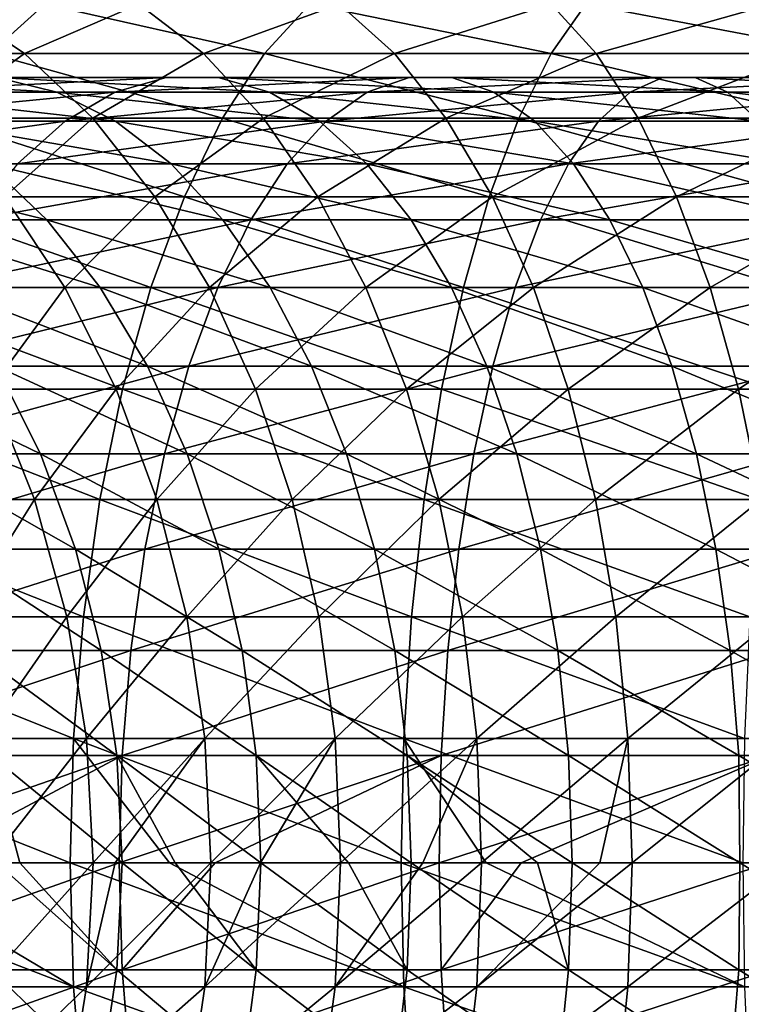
# Model space of a CAD drawing. Header units: metres. Extents: x -62 to 300, y -109 to 109.
# Tile 382 of 656: x 15 to 24, y -2 to 10. Entities that reach past the tile are written whole.
import ezdxf

# ---------------------------------------------------------------- set-up
doc = ezdxf.new("R2010")
doc.units = ezdxf.units.M
doc.layers.add('solid_500635', color=7, linetype='CONTINUOUS')

msp = doc.modelspace()

# ---------------------------------------------------------------- linework, layer by layer
at = {"layer": 'solid_500635'}
for points in [[(15.497574, 10.36487, -90.129921), (14.833073, 9.766737, -91.336021), (12.468188, 10.36487, -88.263878)], [(15.251258, 9.766737, -79.411728), (14.366642, 10.36487, -80.467041), (13.261376, 9.766737, -77.572235)], [(16.631765, 10.36487, -82.185844), (14.366642, 10.36487, -80.467041), (15.251258, 9.766737, -79.411728)], [(18.148954, 9.766737, -92.958511), (14.833073, 9.766737, -91.336021), (15.497574, 10.36487, -90.129921)], [(17.409985, 9.766737, -81.049789), (16.631765, 10.36487, -82.185844), (15.251258, 9.766737, -79.411728)], [(18.693487, 10.36487, -91.69371), (18.148954, 9.766737, -92.958511), (15.497574, 10.36487, -90.129921)], [(19.052746, 10.36487, -83.677116), (16.631765, 10.36487, -82.185844), (17.409985, 9.766737, -81.049789)], [(19.717247, 9.766737, -82.471024), (19.052746, 10.36487, -83.677116), (17.409985, 9.766737, -81.049789)], [(21.606422, 9.766737, -94.252136), (18.148954, 9.766737, -92.958511), (18.693487, 10.36487, -91.69371)], [(22.025864, 10.36487, -92.940529), (21.606422, 9.766737, -94.252136), (18.693487, 10.36487, -91.69371)], [(21.60681, 10.36487, -84.926842), (19.052746, 10.36487, -83.677116), (19.717247, 9.766737, -82.471024)], [(22.15134, 9.766737, -83.662041), (21.60681, 10.36487, -84.926842), (19.717247, 9.766737, -82.471024)], [(25.172951, 9.766737, -95.204727), (21.606422, 9.766737, -94.252136), (22.025864, 10.36487, -92.940529)], [(24.269928, 10.36487, -85.923264), (21.60681, 10.36487, -84.926842), (22.15134, 9.766737, -83.662041)], [(25.463354, 10.36487, -93.858658), (25.172951, 9.766737, -95.204727), (22.025864, 10.36487, -92.940529)], [(24.689369, 9.766737, -84.611656), (24.269928, 10.36487, -85.923264), (22.15134, 9.766737, -83.662041)], [(15.251258, 9.766737, -79.411728), (13.261376, 9.766737, -77.572235), (14.176792, 8.986669, -76.673622)], [(16.075314, 8.986669, -78.428658), (15.251258, 9.766737, -79.411728), (14.176792, 8.986669, -76.673622)], [(17.641701, 8.986669, -94.136719), (14.214064, 8.986669, -92.459549), (14.833073, 9.766737, -91.336021)], [(18.148954, 9.766737, -92.958511), (17.641701, 8.986669, -94.136719), (14.833073, 9.766737, -91.336021)], [(17.409985, 9.766737, -81.049789), (15.251258, 9.766737, -79.411728), (16.075314, 8.986669, -78.428658)], [(18.134926, 8.986669, -79.991516), (17.409985, 9.766737, -81.049789), (16.075314, 8.986669, -78.428658)], [(19.717247, 9.766737, -82.471024), (17.409985, 9.766737, -81.049789), (18.134926, 8.986669, -79.991516)], [(21.215696, 8.986669, -95.473946), (17.641701, 8.986669, -94.136719), (18.148954, 9.766737, -92.958511)], [(20.336256, 8.986669, -81.347488), (19.717247, 9.766737, -82.471024), (18.134926, 8.986669, -79.991516)], [(21.606422, 9.766737, -94.252136), (21.215696, 8.986669, -95.473946), (18.148954, 9.766737, -92.958511)], [(22.15134, 9.766737, -83.662041), (19.717247, 9.766737, -82.471024), (20.336256, 8.986669, -81.347488)], [(22.658594, 8.986669, -82.483826), (22.15134, 9.766737, -83.662041), (20.336256, 8.986669, -81.347488)], [(24.902428, 8.986669, -96.458641), (21.215696, 8.986669, -95.473946), (21.606422, 9.766737, -94.252136)], [(25.172951, 9.766737, -95.204727), (24.902428, 8.986669, -96.458641), (21.606422, 9.766737, -94.252136)], [(24.689369, 9.766737, -84.611656), (22.15134, 9.766737, -83.662041), (22.658594, 8.986669, -82.483826)], [(25.080095, 8.986669, -83.389847), (24.689369, 9.766737, -84.611656), (22.658594, 8.986669, -82.483826)], [(15.642295, 9.301299, -83.63028), (13.241894, 9.301299, -81.80883), (12.416707, 9.477854, -82.793251)], [(14.916358, 9.477854, -84.69001), (15.642295, 9.301299, -83.63028), (12.416707, 9.477854, -82.793251)], [(16.962317, 9.477854, -87.471344), (14.183596, 9.477854, -85.759705), (13.457658, 9.301299, -86.819435)], [(16.342457, 9.301299, -88.59642), (16.962317, 9.477854, -87.471344), (13.457658, 9.301299, -86.819435)], [(17.588003, 9.477854, -86.335693), (14.916358, 9.477854, -84.69001), (14.183596, 9.477854, -85.759705)], [(16.962317, 9.477854, -87.471344), (17.588003, 9.477854, -86.335693), (14.183596, 9.477854, -85.759705)], [(18.207863, 9.301299, -85.210625), (15.642295, 9.301299, -83.63028), (14.916358, 9.477854, -84.69001)], [(17.588003, 9.477854, -86.335693), (18.207863, 9.301299, -85.210625), (14.916358, 9.477854, -84.69001)], [(19.893785, 9.477854, -88.905739), (16.962317, 9.477854, -87.471344), (16.342457, 9.301299, -88.59642)], [(19.385836, 9.301299, -90.085571), (19.893785, 9.477854, -88.905739), (16.342457, 9.301299, -88.59642)], [(20.406511, 9.477854, -87.714813), (17.588003, 9.477854, -86.335693), (16.962317, 9.477854, -87.471344)], [(19.893785, 9.477854, -88.905739), (20.406511, 9.477854, -87.714813), (16.962317, 9.477854, -87.471344)], [(20.914461, 9.301299, -86.534981), (18.207863, 9.301299, -85.210625), (17.588003, 9.477854, -86.335693)], [(20.406511, 9.477854, -87.714813), (20.914461, 9.301299, -86.534981), (17.588003, 9.477854, -86.335693)], [(22.950426, 9.477854, -90.049393), (19.893785, 9.477854, -88.905739), (19.385836, 9.301299, -90.085571)], [(22.559164, 9.301299, -91.272881), (22.950426, 9.477854, -90.049393), (19.385836, 9.301299, -90.085571)], [(23.345366, 9.477854, -88.8144), (20.406511, 9.477854, -87.714813), (19.893785, 9.477854, -88.905739)], [(22.950426, 9.477854, -90.049393), (23.345366, 9.477854, -88.8144), (19.893785, 9.477854, -88.905739)], [(23.736629, 9.301299, -87.590904), (20.914461, 9.301299, -86.534981), (20.406511, 9.477854, -87.714813)], [(23.345366, 9.477854, -88.8144), (23.736629, 9.301299, -87.590904), (20.406511, 9.477854, -87.714813)], [(26.103481, 9.477854, -90.891548), (22.950426, 9.477854, -90.049393), (22.559164, 9.301299, -91.272881)], [(25.832588, 9.301299, -92.147186), (26.103481, 9.477854, -90.891548), (22.559164, 9.301299, -91.272881)], [(26.376923, 9.477854, -89.6241), (23.345366, 9.477854, -88.8144), (22.950426, 9.477854, -90.049393)], [(26.103481, 9.477854, -90.891548), (26.376923, 9.477854, -89.6241), (22.950426, 9.477854, -90.049393)], [(26.647818, 9.301299, -88.368462), (23.736629, 9.301299, -87.590904), (23.345366, 9.477854, -88.8144)], [(26.376923, 9.477854, -89.6241), (26.647818, 9.301299, -88.368462), (23.345366, 9.477854, -88.8144)], [(16.342457, 9.301299, -88.59642), (13.457658, 9.301299, -86.819435), (12.752069, 8.951479, -87.849464)], [(15.739972, 8.951479, -89.689957), (16.342457, 9.301299, -88.59642), (12.752069, 8.951479, -87.849464)], [(16.347885, 8.951479, -82.600258), (14.04395, 8.951479, -80.852005), (13.241894, 9.301299, -81.80883)], [(15.642295, 9.301299, -83.63028), (16.347885, 8.951479, -82.600258), (13.241894, 9.301299, -81.80883)], [(18.810347, 8.951479, -84.117081), (16.347885, 8.951479, -82.600258), (15.642295, 9.301299, -83.63028)], [(18.207863, 9.301299, -85.210625), (18.810347, 8.951479, -84.117081), (15.642295, 9.301299, -83.63028)], [(19.385836, 9.301299, -90.085571), (16.342457, 9.301299, -88.59642), (15.739972, 8.951479, -89.689957)], [(18.892122, 8.951479, -91.23233), (19.385836, 9.301299, -90.085571), (15.739972, 8.951479, -89.689957)], [(21.408173, 8.951479, -85.388222), (18.810347, 8.951479, -84.117081), (18.207863, 9.301299, -85.210625)], [(20.914461, 9.301299, -86.534981), (21.408173, 8.951479, -85.388222), (18.207863, 9.301299, -85.210625)], [(22.559164, 9.301299, -91.272881), (19.385836, 9.301299, -90.085571), (18.892122, 8.951479, -91.23233)], [(22.178867, 8.951479, -92.462082), (22.559164, 9.301299, -91.272881), (18.892122, 8.951479, -91.23233)], [(24.116924, 8.951479, -86.401711), (21.408173, 8.951479, -85.388222), (20.914461, 9.301299, -86.534981)], [(23.736629, 9.301299, -87.590904), (24.116924, 8.951479, -86.401711), (20.914461, 9.301299, -86.534981)], [(25.832588, 9.301299, -92.147186), (22.559164, 9.301299, -91.272881), (22.178867, 8.951479, -92.462082)], [(25.569288, 8.951479, -93.36763), (25.832588, 9.301299, -92.147186), (22.178867, 8.951479, -92.462082)], [(26.911118, 8.951479, -87.148018), (24.116924, 8.951479, -86.401711), (23.736629, 9.301299, -87.590904)], [(26.647818, 9.301299, -88.368462), (26.911118, 8.951479, -87.148018), (23.736629, 9.301299, -87.590904)], [(15.739972, 8.951479, -89.689957), (12.752069, 8.951479, -87.849464), (12.07997, 8.43491, -88.830605)], [(15.166085, 8.43491, -90.73159), (15.739972, 8.951479, -89.689957), (12.07997, 8.43491, -88.830605)], [(17.181175, 8.039196, -95.206398), (13.652077, 8.039196, -93.479584), (14.214064, 8.986669, -92.459549)], [(17.019983, 8.43491, -81.619118), (14.807937, 8.43491, -79.940598), (14.04395, 8.951479, -80.852005)], [(16.347885, 8.951479, -82.600258), (17.019983, 8.43491, -81.619118), (14.04395, 8.951479, -80.852005)], [(16.075314, 8.986669, -78.428658), (14.176792, 8.986669, -76.673622), (15.007881, 8.039196, -75.857788)], [(17.641701, 8.986669, -94.136719), (17.181175, 8.039196, -95.206398), (14.214064, 8.986669, -92.459549)], [(16.823458, 8.039196, -77.536148), (16.075314, 8.986669, -78.428658), (15.007881, 8.039196, -75.857788)], [(18.892122, 8.951479, -91.23233), (15.739972, 8.951479, -89.689957), (15.166085, 8.43491, -90.73159)], [(18.421844, 8.43491, -92.324661), (18.892122, 8.951479, -91.23233), (15.166085, 8.43491, -90.73159)], [(18.134926, 8.986669, -79.991516), (16.075314, 8.986669, -78.428658), (16.823458, 8.039196, -77.536148)], [(19.384235, 8.43491, -83.075455), (17.019983, 8.43491, -81.619118), (16.347885, 8.951479, -82.600258)], [(18.810347, 8.951479, -84.117081), (19.384235, 8.43491, -83.075455), (16.347885, 8.951479, -82.600258)], [(18.793087, 8.039196, -79.030724), (18.134926, 8.986669, -79.991516), (16.823458, 8.039196, -77.536148)], [(20.860964, 8.039196, -96.583206), (17.181175, 8.039196, -95.206398), (17.641701, 8.986669, -94.136719)], [(21.215696, 8.986669, -95.473946), (20.860964, 8.039196, -96.583206), (17.641701, 8.986669, -94.136719)], [(20.336256, 8.986669, -81.347488), (18.134926, 8.986669, -79.991516), (18.793087, 8.039196, -79.030724)], [(22.178867, 8.951479, -92.462082), (18.892122, 8.951479, -91.23233), (18.421844, 8.43491, -92.324661)], [(21.816624, 8.43491, -93.594826), (22.178867, 8.951479, -92.462082), (18.421844, 8.43491, -92.324661)], [(20.898243, 8.039196, -80.327454), (20.336256, 8.986669, -81.347488), (18.793087, 8.039196, -79.030724)], [(21.87845, 8.43491, -84.295891), (19.384235, 8.43491, -83.075455), (18.810347, 8.951479, -84.117081)], [(21.408173, 8.951479, -85.388222), (21.87845, 8.43491, -84.295891), (18.810347, 8.951479, -84.117081)], [(22.658594, 8.986669, -82.483826), (20.336256, 8.986669, -81.347488), (20.898243, 8.039196, -80.327454)], [(24.656826, 8.039196, -97.597054), (20.860964, 8.039196, -96.583206), (21.215696, 8.986669, -95.473946)], [(23.119122, 8.039196, -81.414154), (22.658594, 8.986669, -82.483826), (20.898243, 8.039196, -80.327454)], [(24.902428, 8.986669, -96.458641), (24.656826, 8.039196, -97.597054), (21.215696, 8.986669, -95.473946)], [(24.479168, 8.43491, -85.268959), (21.87845, 8.43491, -84.295891), (21.408173, 8.951479, -85.388222)], [(24.116924, 8.951479, -86.401711), (24.479168, 8.43491, -85.268959), (21.408173, 8.951479, -85.388222)], [(25.569288, 8.951479, -93.36763), (22.178867, 8.951479, -92.462082), (21.816624, 8.43491, -93.594826)], [(25.318485, 8.43491, -94.530151), (25.569288, 8.951479, -93.36763), (21.816624, 8.43491, -93.594826)], [(25.080095, 8.986669, -83.389847), (22.658594, 8.986669, -82.483826), (23.119122, 8.039196, -81.414154)], [(25.434828, 8.039196, -82.280579), (25.080095, 8.986669, -83.389847), (23.119122, 8.039196, -81.414154)], [(15.519621, 7.761214, -79.091576), (13.559492, 7.761214, -77.279594), (12.768906, 8.43491, -78.055672)], [(14.807937, 8.43491, -79.940598), (15.519621, 7.761214, -79.091576), (12.768906, 8.43491, -78.055672)], [(18.421844, 8.43491, -92.324661), (15.166085, 8.43491, -90.73159), (14.631486, 7.761214, -91.701912)], [(17.983763, 7.761214, -93.342209), (18.421844, 8.43491, -92.324661), (14.631486, 7.761214, -91.701912)], [(17.646069, 7.761214, -80.705154), (15.519621, 7.761214, -79.091576), (14.807937, 8.43491, -79.940598)], [(17.019983, 8.43491, -81.619118), (17.646069, 7.761214, -80.705154), (14.807937, 8.43491, -79.940598)], [(19.918833, 7.761214, -82.105133), (17.646069, 7.761214, -80.705154), (17.019983, 8.43491, -81.619118)], [(19.384235, 8.43491, -83.075455), (19.918833, 7.761214, -82.105133), (17.019983, 8.43491, -81.619118)], [(21.816624, 8.43491, -93.594826), (18.421844, 8.43491, -92.324661), (17.983763, 7.761214, -93.342209)], [(21.479179, 7.761214, -94.650032), (21.816624, 8.43491, -93.594826), (17.983763, 7.761214, -93.342209)], [(22.316534, 7.761214, -83.278343), (19.918833, 7.761214, -82.105133), (19.384235, 8.43491, -83.075455)], [(21.87845, 8.43491, -84.295891), (22.316534, 7.761214, -83.278343), (19.384235, 8.43491, -83.075455)], [(25.318485, 8.43491, -94.530151), (21.816624, 8.43491, -93.594826), (21.479179, 7.761214, -94.650032)], [(25.084852, 7.761214, -95.613075), (25.318485, 8.43491, -94.530151), (21.479179, 7.761214, -94.650032)], [(24.816614, 7.761214, -84.21376), (22.316534, 7.761214, -83.278343), (21.87845, 8.43491, -84.295891)], [(24.479168, 8.43491, -85.268959), (24.816614, 7.761214, -84.21376), (21.87845, 8.43491, -84.295891)], [(16.775955, 6.941967, -96.147614), (13.15758, 6.941967, -94.377113), (13.652077, 8.039196, -93.479584)], [(17.181175, 8.039196, -95.206398), (16.775955, 6.941967, -96.147614), (13.652077, 8.039196, -93.479584)], [(15.739161, 6.941967, -75.139931), (15.007881, 8.039196, -75.857788), (14.160825, 6.941967, -73.367798)], [(16.823458, 8.039196, -77.536148), (15.007881, 8.039196, -75.857788), (15.739161, 6.941967, -75.139931)], [(17.481754, 6.941967, -76.750816), (16.823458, 8.039196, -77.536148), (15.739161, 6.941967, -75.139931)], [(20.548832, 6.941967, -97.559258), (16.775955, 6.941967, -96.147614), (17.181175, 8.039196, -95.206398)], [(18.793087, 8.039196, -79.030724), (16.823458, 8.039196, -77.536148), (17.481754, 6.941967, -76.750816)], [(20.860964, 8.039196, -96.583206), (20.548832, 6.941967, -97.559258), (17.181175, 8.039196, -95.206398)], [(19.372208, 6.941967, -78.185318), (18.793087, 8.039196, -79.030724), (17.481754, 6.941967, -76.750816)], [(20.898243, 8.039196, -80.327454), (18.793087, 8.039196, -79.030724), (19.372208, 6.941967, -78.185318)], [(21.392738, 6.941967, -79.429924), (20.898243, 8.039196, -80.327454), (19.372208, 6.941967, -78.185318)], [(24.440718, 6.941967, -98.598747), (20.548832, 6.941967, -97.559258), (20.860964, 8.039196, -96.583206)], [(24.656826, 8.039196, -97.597054), (24.440718, 6.941967, -98.598747), (20.860964, 8.039196, -96.583206)], [(23.119122, 8.039196, -81.414154), (20.898243, 8.039196, -80.327454), (21.392738, 6.941967, -79.429924)], [(23.52434, 6.941967, -80.472939), (23.119122, 8.039196, -81.414154), (21.392738, 6.941967, -79.429924)], [(25.434828, 8.039196, -82.280579), (23.119122, 8.039196, -81.414154), (23.52434, 6.941967, -80.472939)], [(25.74696, 6.941967, -81.304535), (25.434828, 8.039196, -82.280579), (23.52434, 6.941967, -80.472939)], [(16.165745, 6.942942, -78.320778), (14.27725, 6.942942, -76.575005), (13.559492, 7.761214, -77.279594)], [(15.519621, 7.761214, -79.091576), (16.165745, 6.942942, -78.320778), (13.559492, 7.761214, -77.279594)], [(17.983763, 7.761214, -93.342209), (14.631486, 7.761214, -91.701912), (14.146133, 6.942942, -92.582848)], [(17.586035, 6.942942, -94.266022), (17.983763, 7.761214, -93.342209), (14.146133, 6.942942, -92.582848)], [(18.214481, 6.942942, -79.875374), (16.165745, 6.942942, -78.320778), (15.519621, 7.761214, -79.091576)], [(17.646069, 7.761214, -80.705154), (18.214481, 6.942942, -79.875374), (15.519621, 7.761214, -79.091576)], [(21.479179, 7.761214, -94.650032), (17.983763, 7.761214, -93.342209), (17.586035, 6.942942, -94.266022)], [(21.172819, 6.942942, -95.608032), (21.479179, 7.761214, -94.650032), (17.586035, 6.942942, -94.266022)], [(20.404186, 6.942942, -81.22419), (18.214481, 6.942942, -79.875374), (17.646069, 7.761214, -80.705154)], [(19.918833, 7.761214, -82.105133), (20.404186, 6.942942, -81.22419), (17.646069, 7.761214, -80.705154)], [(22.71426, 6.942942, -82.35453), (20.404186, 6.942942, -81.22419), (19.918833, 7.761214, -82.105133)], [(22.316534, 7.761214, -83.278343), (22.71426, 6.942942, -82.35453), (19.918833, 7.761214, -82.105133)], [(25.084852, 7.761214, -95.613075), (21.479179, 7.761214, -94.650032), (21.172819, 6.942942, -95.608032)], [(24.87274, 6.942942, -96.596252), (25.084852, 7.761214, -95.613075), (21.172819, 6.942942, -95.608032)], [(25.122974, 6.942942, -83.25576), (22.71426, 6.942942, -82.35453), (22.316534, 7.761214, -83.278343)], [(24.816614, 7.761214, -84.21376), (25.122974, 6.942942, -83.25576), (22.316534, 7.761214, -83.278343)], [(16.433592, 5.715424, -96.942841), (12.739787, 5.715424, -95.135429), (13.15758, 6.941967, -94.377113)], [(16.775955, 6.941967, -96.147614), (16.433592, 5.715424, -96.942841), (13.15758, 6.941967, -94.377113)], [(17.586035, 6.942942, -94.266022), (14.146133, 6.942942, -92.582848), (13.719069, 5.995336, -93.357986)], [(17.236073, 5.995336, -95.078888), (17.586035, 6.942942, -94.266022), (13.719069, 5.995336, -93.357986)], [(15.739161, 6.941967, -75.139931), (14.160825, 6.941967, -73.367798), (14.834524, 5.715424, -72.823997)], [(16.734274, 5.995336, -77.64254), (14.908811, 5.995336, -75.95504), (14.27725, 6.942942, -76.575005)], [(16.165745, 6.942942, -78.320778), (16.734274, 5.995336, -77.64254), (14.27725, 6.942942, -76.575005)], [(16.357012, 5.715424, -74.533417), (15.739161, 6.941967, -75.139931), (14.834524, 5.715424, -72.823997)], [(17.481754, 6.941967, -76.750816), (15.739161, 6.941967, -75.139931), (16.357012, 5.715424, -74.533417)], [(18.71463, 5.995336, -79.145256), (16.734274, 5.995336, -77.64254), (16.165745, 6.942942, -78.320778)], [(18.214481, 6.942942, -79.875374), (18.71463, 5.995336, -79.145256), (16.165745, 6.942942, -78.320778)], [(18.037941, 5.715424, -76.087311), (17.481754, 6.941967, -76.750816), (16.357012, 5.715424, -74.533417)], [(20.285116, 5.715424, -98.383904), (16.433592, 5.715424, -96.942841), (16.775955, 6.941967, -96.147614)], [(20.548832, 6.941967, -97.559258), (20.285116, 5.715424, -98.383904), (16.775955, 6.941967, -96.147614)], [(21.172819, 6.942942, -95.608032), (17.586035, 6.942942, -94.266022), (17.236073, 5.995336, -95.078888)], [(20.90325, 5.995336, -96.450981), (21.172819, 6.942942, -95.608032), (17.236073, 5.995336, -95.078888)], [(19.372208, 6.941967, -78.185318), (17.481754, 6.941967, -76.750816), (18.037941, 5.715424, -76.087311)], [(19.861498, 5.715424, -77.471046), (19.372208, 6.941967, -78.185318), (18.037941, 5.715424, -76.087311)], [(20.831251, 5.995336, -80.449051), (18.71463, 5.995336, -79.145256), (18.214481, 6.942942, -79.875374)], [(20.404186, 6.942942, -81.22419), (20.831251, 5.995336, -80.449051), (18.214481, 6.942942, -79.875374)], [(21.392738, 6.941967, -79.429924), (19.372208, 6.941967, -78.185318), (19.861498, 5.715424, -77.471046)], [(21.810532, 5.715424, -78.671608), (21.392738, 6.941967, -79.429924), (19.861498, 5.715424, -77.471046)], [(24.258133, 5.715424, -99.445061), (20.285116, 5.715424, -98.383904), (20.548832, 6.941967, -97.559258)], [(23.064222, 5.995336, -81.541664), (20.831251, 5.995336, -80.449051), (20.404186, 6.942942, -81.22419)], [(22.71426, 6.942942, -82.35453), (23.064222, 5.995336, -81.541664), (20.404186, 6.942942, -81.22419)], [(24.440718, 6.941967, -98.598747), (24.258133, 5.715424, -99.445061), (20.548832, 6.941967, -97.559258)], [(24.87274, 6.942942, -96.596252), (21.172819, 6.942942, -95.608032), (20.90325, 5.995336, -96.450981)], [(24.686102, 5.995336, -97.461349), (24.87274, 6.942942, -96.596252), (20.90325, 5.995336, -96.450981)], [(23.52434, 6.941967, -80.472939), (21.392738, 6.941967, -79.429924), (21.810532, 5.715424, -78.671608)], [(23.866705, 5.715424, -79.677711), (23.52434, 6.941967, -80.472939), (21.810532, 5.715424, -78.671608)], [(25.392542, 5.995336, -82.412811), (23.064222, 5.995336, -81.541664), (22.71426, 6.942942, -82.35453)], [(25.122974, 6.942942, -83.25576), (25.392542, 5.995336, -82.412811), (22.71426, 6.942942, -82.35453)], [(25.74696, 6.941967, -81.304535), (23.52434, 6.941967, -80.472939), (23.866705, 5.715424, -79.677711)], [(26.010675, 5.715424, -80.479889), (25.74696, 6.941967, -81.304535), (23.866705, 5.715424, -79.677711)], [(15.442408, 4.936048, -75.431236), (13.837246, 4.936048, -73.628983), (13.255414, 5.995336, -74.098633)], [(14.908811, 5.995336, -75.95504), (15.442408, 4.936048, -75.431236), (13.255414, 5.995336, -74.098633)], [(17.236073, 5.995336, -95.078888), (13.719069, 5.995336, -93.357986), (13.358247, 4.936048, -94.012894)], [(16.940393, 4.936048, -95.765671), (17.236073, 5.995336, -95.078888), (13.358247, 4.936048, -94.012894)], [(17.214617, 4.936048, -77.069504), (15.442408, 4.936048, -75.431236), (14.908811, 5.995336, -75.95504)], [(16.734274, 5.995336, -77.64254), (17.214617, 4.936048, -77.069504), (14.908811, 5.995336, -75.95504)], [(19.137199, 4.936048, -78.528381), (17.214617, 4.936048, -77.069504), (16.734274, 5.995336, -77.64254)], [(18.71463, 5.995336, -79.145256), (19.137199, 4.936048, -78.528381), (16.734274, 5.995336, -77.64254)], [(20.90325, 5.995336, -96.450981), (17.236073, 5.995336, -95.078888), (16.940393, 4.936048, -95.765671)], [(20.675495, 4.936048, -97.163177), (20.90325, 5.995336, -96.450981), (16.940393, 4.936048, -95.765671)], [(21.192072, 4.936048, -79.794144), (19.137199, 4.936048, -78.528381), (18.71463, 5.995336, -79.145256)], [(20.831251, 5.995336, -80.449051), (21.192072, 4.936048, -79.794144), (18.71463, 5.995336, -79.145256)], [(24.686102, 5.995336, -97.461349), (20.90325, 5.995336, -96.450981), (20.675495, 4.936048, -97.163177)], [(24.528414, 4.936048, -98.192261), (24.686102, 5.995336, -97.461349), (20.675495, 4.936048, -97.163177)], [(23.359901, 4.936048, -80.854881), (21.192072, 4.936048, -79.794144), (20.831251, 5.995336, -80.449051)], [(23.064222, 5.995336, -81.541664), (23.359901, 4.936048, -80.854881), (20.831251, 5.995336, -80.449051)], [(25.620296, 4.936048, -81.700615), (23.359901, 4.936048, -80.854881), (23.064222, 5.995336, -81.541664)], [(25.392542, 5.995336, -82.412811), (25.620296, 4.936048, -81.700615), (23.064222, 5.995336, -81.541664)], [(16.160458, 4.382412, -97.577255), (12.40648, 4.382412, -95.740395), (12.739787, 5.715424, -95.135429)], [(16.433592, 5.715424, -96.942841), (16.160458, 4.382412, -97.577255), (12.739787, 5.715424, -95.135429)], [(15.37199, 4.382412, -72.39016), (14.834524, 5.715424, -72.823997), (14.061769, 4.382412, -70.595398)], [(16.357012, 5.715424, -74.533417), (14.834524, 5.715424, -72.823997), (15.37199, 4.382412, -72.39016)], [(16.84992, 4.382412, -74.049561), (16.357012, 5.715424, -74.533417), (15.37199, 4.382412, -72.39016)], [(20.07473, 4.382412, -99.041794), (16.160458, 4.382412, -97.577255), (16.433592, 5.715424, -96.942841)], [(18.037941, 5.715424, -76.087311), (16.357012, 5.715424, -74.533417), (16.84992, 4.382412, -74.049561)], [(20.285116, 5.715424, -98.383904), (20.07473, 4.382412, -99.041794), (16.433592, 5.715424, -96.942841)], [(18.481655, 4.382412, -75.557968), (18.037941, 5.715424, -76.087311), (16.84992, 4.382412, -74.049561)], [(19.861498, 5.715424, -77.471046), (18.037941, 5.715424, -76.087311), (18.481655, 4.382412, -75.557968)], [(20.251846, 4.382412, -76.901207), (19.861498, 5.715424, -77.471046), (18.481655, 4.382412, -75.557968)], [(21.810532, 5.715424, -78.671608), (19.861498, 5.715424, -77.471046), (20.251846, 4.382412, -76.901207)], [(24.112469, 4.382412, -100.120239), (20.07473, 4.382412, -99.041794), (20.285116, 5.715424, -98.383904)], [(22.143841, 4.382412, -78.066643), (21.810532, 5.715424, -78.671608), (20.251846, 4.382412, -76.901207)], [(24.258133, 5.715424, -99.445061), (24.112469, 4.382412, -100.120239), (20.285116, 5.715424, -98.383904)], [(23.866705, 5.715424, -79.677711), (21.810532, 5.715424, -78.671608), (22.143841, 4.382412, -78.066643)], [(24.139837, 4.382412, -79.043297), (23.866705, 5.715424, -79.677711), (22.143841, 4.382412, -78.066643)], [(26.010675, 5.715424, -80.479889), (23.866705, 5.715424, -79.677711), (24.139837, 4.382412, -79.043297)], [(16.940393, 4.936048, -95.765671), (13.358247, 4.936048, -94.012894), (13.070391, 3.78481, -94.53537)], [(16.704508, 3.78481, -96.313576), (16.940393, 4.936048, -95.765671), (13.070391, 3.78481, -94.53537)], [(15.868102, 3.78481, -75.013351), (14.30142, 3.78481, -73.254311), (13.837246, 4.936048, -73.628983)], [(15.442408, 4.936048, -75.431236), (15.868102, 3.78481, -75.013351), (13.837246, 4.936048, -73.628983)], [(17.597826, 3.78481, -76.61235), (15.868102, 3.78481, -75.013351), (15.442408, 4.936048, -75.431236)], [(17.214617, 4.936048, -77.069504), (17.597826, 3.78481, -76.61235), (15.442408, 4.936048, -75.431236)], [(20.675495, 4.936048, -97.163177), (16.940393, 4.936048, -95.765671), (16.704508, 3.78481, -96.313576)], [(20.493797, 3.78481, -97.731354), (20.675495, 4.936048, -97.163177), (16.704508, 3.78481, -96.313576)], [(19.474319, 3.78481, -78.036255), (17.597826, 3.78481, -76.61235), (17.214617, 4.936048, -77.069504)], [(19.137199, 4.936048, -78.528381), (19.474319, 3.78481, -78.036255), (17.214617, 4.936048, -77.069504)], [(21.479929, 3.78481, -79.271667), (19.474319, 3.78481, -78.036255), (19.137199, 4.936048, -78.528381)], [(21.192072, 4.936048, -79.794144), (21.479929, 3.78481, -79.271667), (19.137199, 4.936048, -78.528381)], [(24.528414, 4.936048, -98.192261), (20.675495, 4.936048, -97.163177), (20.493797, 3.78481, -97.731354)], [(24.402615, 3.78481, -98.775368), (24.528414, 4.936048, -98.192261), (20.493797, 3.78481, -97.731354)], [(23.595789, 3.78481, -80.306976), (21.479929, 3.78481, -79.271667), (21.192072, 4.936048, -79.794144)], [(23.359901, 4.936048, -80.854881), (23.595789, 3.78481, -80.306976), (21.192072, 4.936048, -79.794144)], [(25.801994, 3.78481, -81.132439), (23.595789, 3.78481, -80.306976), (23.359901, 4.936048, -80.854881)], [(25.620296, 4.936048, -81.700615), (25.801994, 3.78481, -81.132439), (23.359901, 4.936048, -80.854881)], [(15.961646, 2.967764, -98.03904), (12.163866, 2.967764, -96.180756), (12.40648, 4.382412, -95.740395)], [(16.160458, 4.382412, -97.577255), (15.961646, 2.967764, -98.03904), (12.40648, 4.382412, -95.740395)], [(15.37199, 4.382412, -72.39016), (14.061769, 4.382412, -70.595398), (14.48174, 2.967764, -70.318993)], [(15.763209, 2.967764, -72.074379), (15.37199, 4.382412, -72.39016), (14.48174, 2.967764, -70.318993)], [(16.84992, 4.382412, -74.049561), (15.37199, 4.382412, -72.39016), (15.763209, 2.967764, -72.074379)], [(17.208706, 2.967764, -73.697357), (16.84992, 4.382412, -74.049561), (15.763209, 2.967764, -72.074379)], [(19.921589, 2.967764, -99.520668), (15.961646, 2.967764, -98.03904), (16.160458, 4.382412, -97.577255)], [(20.07473, 4.382412, -99.041794), (19.921589, 2.967764, -99.520668), (16.160458, 4.382412, -97.577255)], [(18.481655, 4.382412, -75.557968), (16.84992, 4.382412, -74.049561), (17.208706, 2.967764, -73.697357)], [(18.804634, 2.967764, -75.172668), (18.481655, 4.382412, -75.557968), (17.208706, 2.967764, -73.697357)], [(20.251846, 4.382412, -76.901207), (18.481655, 4.382412, -75.557968), (18.804634, 2.967764, -75.172668)], [(20.535978, 2.967764, -76.486427), (20.251846, 4.382412, -76.901207), (18.804634, 2.967764, -75.172668)], [(24.006441, 2.967764, -100.611702), (19.921589, 2.967764, -99.520668), (20.07473, 4.382412, -99.041794)], [(24.112469, 4.382412, -100.120239), (24.006441, 2.967764, -100.611702), (20.07473, 4.382412, -99.041794)], [(22.143841, 4.382412, -78.066643), (20.251846, 4.382412, -76.901207), (20.535978, 2.967764, -76.486427)], [(22.386454, 2.967764, -77.626289), (22.143841, 4.382412, -78.066643), (20.535978, 2.967764, -76.486427)], [(24.139837, 4.382412, -79.043297), (22.143841, 4.382412, -78.066643), (22.386454, 2.967764, -77.626289)], [(24.33865, 2.967764, -78.581512), (24.139837, 4.382412, -79.043297), (22.386454, 2.967764, -77.626289)], [(16.704508, 3.78481, -96.313576), (13.070391, 3.78481, -94.53537), (12.860861, 2.563069, -94.915672)], [(16.532806, 2.563069, -96.712387), (16.704508, 3.78481, -96.313576), (12.860861, 2.563069, -94.915672)], [(16.177963, 2.563069, -74.709183), (14.639291, 2.563069, -72.981583), (14.30142, 3.78481, -73.254311)], [(15.868102, 3.78481, -75.013351), (16.177963, 2.563069, -74.709183), (14.30142, 3.78481, -73.254311)], [(17.876762, 2.563069, -76.279587), (16.177963, 2.563069, -74.709183), (15.868102, 3.78481, -75.013351)], [(17.597826, 3.78481, -76.61235), (17.876762, 2.563069, -76.279587), (15.868102, 3.78481, -75.013351)], [(20.493797, 3.78481, -97.731354), (16.704508, 3.78481, -96.313576), (16.532806, 2.563069, -96.712387)], [(20.36154, 2.563069, -98.144928), (20.493797, 3.78481, -97.731354), (16.532806, 2.563069, -96.712387)], [(19.719706, 2.563069, -77.678032), (17.876762, 2.563069, -76.279587), (17.597826, 3.78481, -76.61235)], [(19.474319, 3.78481, -78.036255), (19.719706, 2.563069, -77.678032), (17.597826, 3.78481, -76.61235)], [(21.689459, 2.563069, -78.891365), (19.719706, 2.563069, -77.678032), (19.474319, 3.78481, -78.036255)], [(21.479929, 3.78481, -79.271667), (21.689459, 2.563069, -78.891365), (19.474319, 3.78481, -78.036255)], [(24.402615, 3.78481, -98.775368), (20.493797, 3.78481, -97.731354), (20.36154, 2.563069, -98.144928)], [(24.311045, 2.563069, -99.199806), (24.402615, 3.78481, -98.775368), (20.36154, 2.563069, -98.144928)], [(23.76749, 2.563069, -79.908165), (21.689459, 2.563069, -78.891365), (21.479929, 3.78481, -79.271667)], [(23.595789, 3.78481, -80.306976), (23.76749, 2.563069, -79.908165), (21.479929, 3.78481, -79.271667)], [(25.934252, 2.563069, -80.718864), (23.76749, 2.563069, -79.908165), (23.595789, 3.78481, -80.306976)], [(25.801994, 3.78481, -81.132439), (25.934252, 2.563069, -80.718864), (23.595789, 3.78481, -80.306976)], [(15.840858, 1.497833, -98.319595), (12.016466, 1.497833, -96.448288), (12.163866, 2.967764, -96.180756)], [(15.961646, 2.967764, -98.03904), (15.840858, 1.497833, -98.319595), (12.163866, 2.967764, -96.180756)], [(15.763209, 2.967764, -72.074379), (14.48174, 2.967764, -70.318993), (14.736894, 1.497833, -70.15107)], [(16.000895, 1.497833, -71.882523), (15.763209, 2.967764, -72.074379), (14.736894, 1.497833, -70.15107)], [(17.208706, 2.967764, -73.697357), (15.763209, 2.967764, -72.074379), (16.000895, 1.497833, -71.882523)], [(19.828548, 1.497833, -99.811607), (15.840858, 1.497833, -98.319595), (15.961646, 2.967764, -98.03904)], [(19.921589, 2.967764, -99.520668), (19.828548, 1.497833, -99.811607), (15.961646, 2.967764, -98.03904)], [(17.426687, 1.497833, -73.483376), (17.208706, 2.967764, -73.697357), (16.000895, 1.497833, -71.882523)], [(18.804634, 2.967764, -75.172668), (17.208706, 2.967764, -73.697357), (17.426687, 1.497833, -73.483376)], [(19.00086, 1.497833, -74.938576), (18.804634, 2.967764, -75.172668), (17.426687, 1.497833, -73.483376)], [(20.535978, 2.967764, -76.486427), (18.804634, 2.967764, -75.172668), (19.00086, 1.497833, -74.938576)], [(20.708603, 1.497833, -76.234428), (20.535978, 2.967764, -76.486427), (19.00086, 1.497833, -74.938576)], [(23.942022, 1.497833, -100.910286), (19.828548, 1.497833, -99.811607), (19.921589, 2.967764, -99.520668)], [(24.006441, 2.967764, -100.611702), (23.942022, 1.497833, -100.910286), (19.921589, 2.967764, -99.520668)], [(22.386454, 2.967764, -77.626289), (20.535978, 2.967764, -76.486427), (20.708603, 1.497833, -76.234428)], [(22.533854, 1.497833, -77.358749), (22.386454, 2.967764, -77.626289), (20.708603, 1.497833, -76.234428)], [(24.33865, 2.967764, -78.581512), (22.386454, 2.967764, -77.626289), (22.533854, 1.497833, -77.358749)], [(24.459438, 1.497833, -78.300957), (24.33865, 2.967764, -78.581512), (22.533854, 1.497833, -77.358749)], [(16.532806, 2.563069, -96.712387), (12.860861, 2.563069, -94.915672), (12.733561, 1.293583, -95.146729)], [(16.428488, 1.293583, -96.954689), (16.532806, 2.563069, -96.712387), (12.733561, 1.293583, -95.146729)], [(16.366219, 1.293583, -74.524384), (14.844564, 1.293583, -72.815895), (14.639291, 2.563069, -72.981583)], [(16.177963, 2.563069, -74.709183), (16.366219, 1.293583, -74.524384), (14.639291, 2.563069, -72.981583)], [(18.046228, 1.293583, -76.077423), (16.366219, 1.293583, -74.524384), (16.177963, 2.563069, -74.709183)], [(17.876762, 2.563069, -76.279587), (18.046228, 1.293583, -76.077423), (16.177963, 2.563069, -74.709183)], [(20.36154, 2.563069, -98.144928), (16.532806, 2.563069, -96.712387), (16.428488, 1.293583, -96.954689)], [(20.281187, 1.293583, -98.396194), (20.36154, 2.563069, -98.144928), (16.428488, 1.293583, -96.954689)], [(19.868792, 1.293583, -77.460396), (18.046228, 1.293583, -76.077423), (17.876762, 2.563069, -76.279587)], [(19.719706, 2.563069, -77.678032), (19.868792, 1.293583, -77.460396), (17.876762, 2.563069, -76.279587)], [(21.816759, 1.293583, -78.660309), (19.868792, 1.293583, -77.460396), (19.719706, 2.563069, -77.678032)], [(21.689459, 2.563069, -78.891365), (21.816759, 1.293583, -78.660309), (19.719706, 2.563069, -77.678032)], [(24.311045, 2.563069, -99.199806), (20.36154, 2.563069, -98.144928), (20.281187, 1.293583, -98.396194)], [(24.255411, 1.293583, -99.45768), (24.311045, 2.563069, -99.199806), (20.281187, 1.293583, -98.396194)], [(23.871807, 1.293583, -79.665863), (21.816759, 1.293583, -78.660309), (21.689459, 2.563069, -78.891365)], [(23.76749, 2.563069, -79.908165), (23.871807, 1.293583, -79.665863), (21.689459, 2.563069, -78.891365)], [(26.014605, 1.293583, -80.467598), (23.871807, 1.293583, -79.665863), (23.76749, 2.563069, -79.908165)], [(25.934252, 2.563069, -80.718864), (26.014605, 1.293583, -80.467598), (23.76749, 2.563069, -79.908165)], [(12.016466, 1.497833, -96.448288), (15.800344, 0, -98.413704), (13.31848, 0, -97.252296)], [(15.840858, 1.497833, -98.319595), (15.800344, 0, -98.413704), (12.016466, 1.497833, -96.448288)], [(16.000895, 1.497833, -71.882523), (14.736894, 1.497833, -70.15107), (14.822476, 0, -70.094742)], [(16.000895, 1.497833, -71.882523), (14.822476, 0, -70.094742), (16.080618, 0, -71.818169)], [(15.840858, 1.497833, -98.319595), (17.001743, 0, -98.910034), (15.800344, 0, -98.413704)], [(15.840858, 1.497833, -98.319595), (19.79734, 0, -99.909195), (17.001743, 0, -98.910034)], [(19.828548, 1.497833, -99.811607), (19.79734, 0, -99.909195), (15.840858, 1.497833, -98.319595)], [(17.426687, 1.497833, -73.483376), (16.000895, 1.497833, -71.882523), (16.080618, 0, -71.818169)], [(17.426687, 1.497833, -73.483376), (16.080618, 0, -71.818169), (16.343477, 0, -72.137627)], [(17.426687, 1.497833, -73.483376), (16.343477, 0, -72.137627), (17.499802, 0, -73.411606)], [(19.00086, 1.497833, -74.938576), (17.426687, 1.497833, -73.483376), (17.499802, 0, -73.411606)], [(19.00086, 1.497833, -74.938576), (17.499802, 0, -73.411606), (18.098145, 0, -73.998352)], [(19.00086, 1.497833, -74.938576), (18.098145, 0, -73.998352), (19.066677, 0, -74.860062)], [(20.708603, 1.497833, -76.234428), (19.00086, 1.497833, -74.938576), (19.066677, 0, -74.860062)], [(20.708603, 1.497833, -76.234428), (19.066677, 0, -74.860062), (20.056904, 0, -75.64286)], [(19.828548, 1.497833, -99.811607), (20.821503, 0, -100.223022), (19.79734, 0, -99.909195)], [(19.828548, 1.497833, -99.811607), (23.920416, 0, -101.010437), (20.821503, 0, -100.223022)], [(23.942022, 1.497833, -100.910286), (23.920416, 0, -101.010437), (19.828548, 1.497833, -99.811607)], [(20.708603, 1.497833, -76.234428), (20.056904, 0, -75.64286), (20.766504, 0, -76.14991)], [(22.533854, 1.497833, -77.358749), (20.708603, 1.497833, -76.234428), (20.766504, 0, -76.14991)], [(22.533854, 1.497833, -77.358749), (20.766504, 0, -76.14991), (22.193285, 0, -77.048935)], [(22.533854, 1.497833, -77.358749), (22.193285, 0, -77.048935), (22.583294, 0, -77.269012)], [(24.459438, 1.497833, -78.300957), (22.533854, 1.497833, -77.358749), (22.583294, 0, -77.269012)], [(24.459438, 1.497833, -78.300957), (22.583294, 0, -77.269012), (24.478411, 0, -78.197563)], [(16.428488, 1.293583, -96.954689), (12.733561, 1.293583, -95.146729), (12.690863, 0, -95.224228)], [(13.996243, 0, -95.914146), (16.428488, 1.293583, -96.954689), (12.690863, 0, -95.224228)], [(13.996243, 0, -95.914146), (16.393499, 0, -97.035965), (16.428488, 1.293583, -96.954689)], [(15.194199, 0, -73.101555), (14.913417, 0, -72.760315), (14.844564, 1.293583, -72.815895)], [(16.429363, 0, -74.462395), (15.194199, 0, -73.101555), (14.844564, 1.293583, -72.815895)], [(16.366219, 1.293583, -74.524384), (16.429363, 0, -74.462395), (14.844564, 1.293583, -72.815895)], [(17.068502, 0, -75.089149), (16.429363, 0, -74.462395), (16.366219, 1.293583, -74.524384)], [(18.103071, 0, -76.009605), (17.068502, 0, -75.089149), (16.366219, 1.293583, -74.524384)], [(18.046228, 1.293583, -76.077423), (18.103071, 0, -76.009605), (16.366219, 1.293583, -74.524384)], [(20.281187, 1.293583, -98.396194), (16.428488, 1.293583, -96.954689), (16.393499, 0, -97.035965)], [(17.55394, 0, -97.515373), (20.281187, 1.293583, -98.396194), (16.393499, 0, -97.035965)], [(17.55394, 0, -97.515373), (20.254234, 0, -98.480469), (20.281187, 1.293583, -98.396194)], [(19.160814, 0, -76.845787), (18.103071, 0, -76.009605), (18.046228, 1.293583, -76.077423)], [(19.918797, 0, -77.387398), (19.160814, 0, -76.845787), (18.046228, 1.293583, -76.077423)], [(19.868792, 1.293583, -77.460396), (19.918797, 0, -77.387398), (18.046228, 1.293583, -76.077423)], [(21.442856, 0, -78.347725), (19.918797, 0, -77.387398), (19.868792, 1.293583, -77.460396)], [(21.859457, 0, -78.582809), (21.442856, 0, -78.347725), (19.868792, 1.293583, -77.460396)], [(21.816759, 1.293583, -78.660309), (21.859457, 0, -78.582809), (19.868792, 1.293583, -77.460396)], [(24.255411, 1.293583, -99.45768), (20.281187, 1.293583, -98.396194), (20.254234, 0, -98.480469)], [(21.243483, 0, -98.7836), (24.255411, 1.293583, -99.45768), (20.254234, 0, -98.480469)], [(21.243483, 0, -98.7836), (24.236752, 0, -99.544167), (24.255411, 1.293583, -99.45768)], [(23.883787, 0, -79.574669), (21.859457, 0, -78.582809), (21.816759, 1.293583, -78.660309)], [(23.871807, 1.293583, -79.665863), (23.883787, 0, -79.574669), (21.816759, 1.293583, -78.660309)], [(26.041557, 0, -80.383316), (23.883787, 0, -79.574669), (23.871807, 1.293583, -79.665863)], [(26.014605, 1.293583, -80.467598), (26.041557, 0, -80.383316), (23.871807, 1.293583, -79.665863)], [(15.840858, -1.497833, -98.319595), (12.016466, -1.497833, -96.448288), (11.967026, 0, -96.538025)], [(13.31848, 0, -97.252296), (15.840858, -1.497833, -98.319595), (11.967026, 0, -96.538025)], [(13.31848, 0, -97.252296), (15.800344, 0, -98.413704), (15.840858, -1.497833, -98.319595)], [(16.366219, -1.293583, -74.524384), (14.844564, -1.293583, -72.815895), (14.913417, 0, -72.760315)], [(16.366219, -1.293583, -74.524384), (14.913417, 0, -72.760315), (15.194199, 0, -73.101555)], [(16.366219, -1.293583, -74.524384), (15.194199, 0, -73.101555), (16.429363, 0, -74.462395)], [(19.828548, -1.497833, -99.811607), (15.840858, -1.497833, -98.319595), (15.800344, 0, -98.413704)], [(17.001743, 0, -98.910034), (19.828548, -1.497833, -99.811607), (15.800344, 0, -98.413704)], [(18.046228, -1.293583, -76.077423), (16.366219, -1.293583, -74.524384), (16.429363, 0, -74.462395)], [(18.046228, -1.293583, -76.077423), (16.429363, 0, -74.462395), (17.068502, 0, -75.089149)], [(17.001743, 0, -98.910034), (19.79734, 0, -99.909195), (19.828548, -1.497833, -99.811607)], [(18.046228, -1.293583, -76.077423), (17.068502, 0, -75.089149), (18.103071, 0, -76.009605)], [(19.868792, -1.293583, -77.460396), (18.046228, -1.293583, -76.077423), (18.103071, 0, -76.009605)], [(19.868792, -1.293583, -77.460396), (18.103071, 0, -76.009605), (19.160814, 0, -76.845787)], [(19.868792, -1.293583, -77.460396), (19.160814, 0, -76.845787), (19.918797, 0, -77.387398)], [(23.942022, -1.497833, -100.910286), (19.828548, -1.497833, -99.811607), (19.79734, 0, -99.909195)], [(20.821503, 0, -100.223022), (23.942022, -1.497833, -100.910286), (19.79734, 0, -99.909195)], [(21.816759, -1.293583, -78.660309), (19.868792, -1.293583, -77.460396), (19.918797, 0, -77.387398)], [(21.816759, -1.293583, -78.660309), (19.918797, 0, -77.387398), (21.442856, 0, -78.347725)], [(20.821503, 0, -100.223022), (23.920416, 0, -101.010437), (23.942022, -1.497833, -100.910286)], [(21.816759, -1.293583, -78.660309), (21.442856, 0, -78.347725), (21.859457, 0, -78.582809)], [(23.871807, -1.293583, -79.665863), (21.816759, -1.293583, -78.660309), (21.859457, 0, -78.582809)], [(23.871807, -1.293583, -79.665863), (21.859457, 0, -78.582809), (23.883787, 0, -79.574669)], [(26.014605, -1.293583, -80.467598), (23.871807, -1.293583, -79.665863), (23.883787, 0, -79.574669)], [(26.014605, -1.293583, -80.467598), (23.883787, 0, -79.574669), (26.041557, 0, -80.383316)], [(12.733561, -1.293583, -95.146729), (16.393499, 0, -97.035965), (13.996243, 0, -95.914146)], [(16.428488, -1.293583, -96.954689), (16.393499, 0, -97.035965), (12.733561, -1.293583, -95.146729)], [(16.080618, 0, -71.818169), (14.822476, 0, -70.094742), (14.736894, -1.497833, -70.15107)], [(16.000895, -1.497833, -71.882523), (16.080618, 0, -71.818169), (14.736894, -1.497833, -70.15107)], [(16.343477, 0, -72.137627), (16.080618, 0, -71.818169), (16.000895, -1.497833, -71.882523)], [(17.499802, 0, -73.411606), (16.343477, 0, -72.137627), (16.000895, -1.497833, -71.882523)], [(17.426687, -1.497833, -73.483376), (17.499802, 0, -73.411606), (16.000895, -1.497833, -71.882523)], [(16.428488, -1.293583, -96.954689), (17.55394, 0, -97.515373), (16.393499, 0, -97.035965)], [(16.428488, -1.293583, -96.954689), (20.254234, 0, -98.480469), (17.55394, 0, -97.515373)], [(20.281187, -1.293583, -98.396194), (20.254234, 0, -98.480469), (16.428488, -1.293583, -96.954689)], [(18.098145, 0, -73.998352), (17.499802, 0, -73.411606), (17.426687, -1.497833, -73.483376)], [(19.066677, 0, -74.860062), (18.098145, 0, -73.998352), (17.426687, -1.497833, -73.483376)], [(19.00086, -1.497833, -74.938576), (19.066677, 0, -74.860062), (17.426687, -1.497833, -73.483376)], [(20.056904, 0, -75.64286), (19.066677, 0, -74.860062), (19.00086, -1.497833, -74.938576)], [(20.766504, 0, -76.14991), (20.056904, 0, -75.64286), (19.00086, -1.497833, -74.938576)], [(20.708603, -1.497833, -76.234428), (20.766504, 0, -76.14991), (19.00086, -1.497833, -74.938576)], [(20.281187, -1.293583, -98.396194), (21.243483, 0, -98.7836), (20.254234, 0, -98.480469)], [(20.281187, -1.293583, -98.396194), (24.236752, 0, -99.544167), (21.243483, 0, -98.7836)], [(24.255411, -1.293583, -99.45768), (24.236752, 0, -99.544167), (20.281187, -1.293583, -98.396194)], [(22.193285, 0, -77.048935), (20.766504, 0, -76.14991), (20.708603, -1.497833, -76.234428)], [(22.583294, 0, -77.269012), (22.193285, 0, -77.048935), (20.708603, -1.497833, -76.234428)], [(22.533854, -1.497833, -77.358749), (22.583294, 0, -77.269012), (20.708603, -1.497833, -76.234428)], [(24.478411, 0, -78.197563), (22.583294, 0, -77.269012), (22.533854, -1.497833, -77.358749)], [(24.459438, -1.497833, -78.300957), (24.478411, 0, -78.197563), (22.533854, -1.497833, -77.358749)], [(16.428488, -1.293583, -96.954689), (12.733561, -1.293583, -95.146729), (12.860861, -2.563069, -94.915672)], [(16.532806, -2.563069, -96.712387), (16.428488, -1.293583, -96.954689), (12.860861, -2.563069, -94.915672)], [(16.177963, -2.563069, -74.709183), (14.639291, -2.563069, -72.981583), (14.844564, -1.293583, -72.815895)], [(16.366219, -1.293583, -74.524384), (16.177963, -2.563069, -74.709183), (14.844564, -1.293583, -72.815895)], [(17.876762, -2.563069, -76.279587), (16.177963, -2.563069, -74.709183), (16.366219, -1.293583, -74.524384)], [(18.046228, -1.293583, -76.077423), (17.876762, -2.563069, -76.279587), (16.366219, -1.293583, -74.524384)], [(20.281187, -1.293583, -98.396194), (16.428488, -1.293583, -96.954689), (16.532806, -2.563069, -96.712387)], [(20.36154, -2.563069, -98.144928), (20.281187, -1.293583, -98.396194), (16.532806, -2.563069, -96.712387)], [(19.719706, -2.563069, -77.678032), (17.876762, -2.563069, -76.279587), (18.046228, -1.293583, -76.077423)], [(19.868792, -1.293583, -77.460396), (19.719706, -2.563069, -77.678032), (18.046228, -1.293583, -76.077423)], [(21.689459, -2.563069, -78.891365), (19.719706, -2.563069, -77.678032), (19.868792, -1.293583, -77.460396)], [(21.816759, -1.293583, -78.660309), (21.689459, -2.563069, -78.891365), (19.868792, -1.293583, -77.460396)], [(24.255411, -1.293583, -99.45768), (20.281187, -1.293583, -98.396194), (20.36154, -2.563069, -98.144928)], [(24.311045, -2.563069, -99.199806), (24.255411, -1.293583, -99.45768), (20.36154, -2.563069, -98.144928)], [(23.76749, -2.563069, -79.908165), (21.689459, -2.563069, -78.891365), (21.816759, -1.293583, -78.660309)], [(23.871807, -1.293583, -79.665863), (23.76749, -2.563069, -79.908165), (21.816759, -1.293583, -78.660309)], [(25.934252, -2.563069, -80.718864), (23.76749, -2.563069, -79.908165), (23.871807, -1.293583, -79.665863)], [(26.014605, -1.293583, -80.467598), (25.934252, -2.563069, -80.718864), (23.871807, -1.293583, -79.665863)], [(15.961646, -2.967764, -98.03904), (12.163866, -2.967764, -96.180756), (12.016466, -1.497833, -96.448288)], [(15.840858, -1.497833, -98.319595), (15.961646, -2.967764, -98.03904), (12.016466, -1.497833, -96.448288)], [(16.000895, -1.497833, -71.882523), (14.736894, -1.497833, -70.15107), (14.48174, -2.967764, -70.318993)], [(15.763209, -2.967764, -72.074379), (16.000895, -1.497833, -71.882523), (14.48174, -2.967764, -70.318993)], [(17.426687, -1.497833, -73.483376), (16.000895, -1.497833, -71.882523), (15.763209, -2.967764, -72.074379)], [(17.208706, -2.967764, -73.697357), (17.426687, -1.497833, -73.483376), (15.763209, -2.967764, -72.074379)], [(19.921589, -2.967764, -99.520668), (15.961646, -2.967764, -98.03904), (15.840858, -1.497833, -98.319595)], [(19.828548, -1.497833, -99.811607), (19.921589, -2.967764, -99.520668), (15.840858, -1.497833, -98.319595)], [(19.00086, -1.497833, -74.938576), (17.426687, -1.497833, -73.483376), (17.208706, -2.967764, -73.697357)], [(18.804634, -2.967764, -75.172668), (19.00086, -1.497833, -74.938576), (17.208706, -2.967764, -73.697357)], [(20.708603, -1.497833, -76.234428), (19.00086, -1.497833, -74.938576), (18.804634, -2.967764, -75.172668)], [(20.535978, -2.967764, -76.486427), (20.708603, -1.497833, -76.234428), (18.804634, -2.967764, -75.172668)], [(24.006441, -2.967764, -100.611702), (19.921589, -2.967764, -99.520668), (19.828548, -1.497833, -99.811607)], [(23.942022, -1.497833, -100.910286), (24.006441, -2.967764, -100.611702), (19.828548, -1.497833, -99.811607)], [(22.533854, -1.497833, -77.358749), (20.708603, -1.497833, -76.234428), (20.535978, -2.967764, -76.486427)], [(22.386454, -2.967764, -77.626289), (22.533854, -1.497833, -77.358749), (20.535978, -2.967764, -76.486427)], [(24.459438, -1.497833, -78.300957), (22.533854, -1.497833, -77.358749), (22.386454, -2.967764, -77.626289)], [(24.33865, -2.967764, -78.581512), (24.459438, -1.497833, -78.300957), (22.386454, -2.967764, -77.626289)]]:
    msp.add_3dface(points, dxfattribs=at)

doc.saveas('drawing.dxf')
